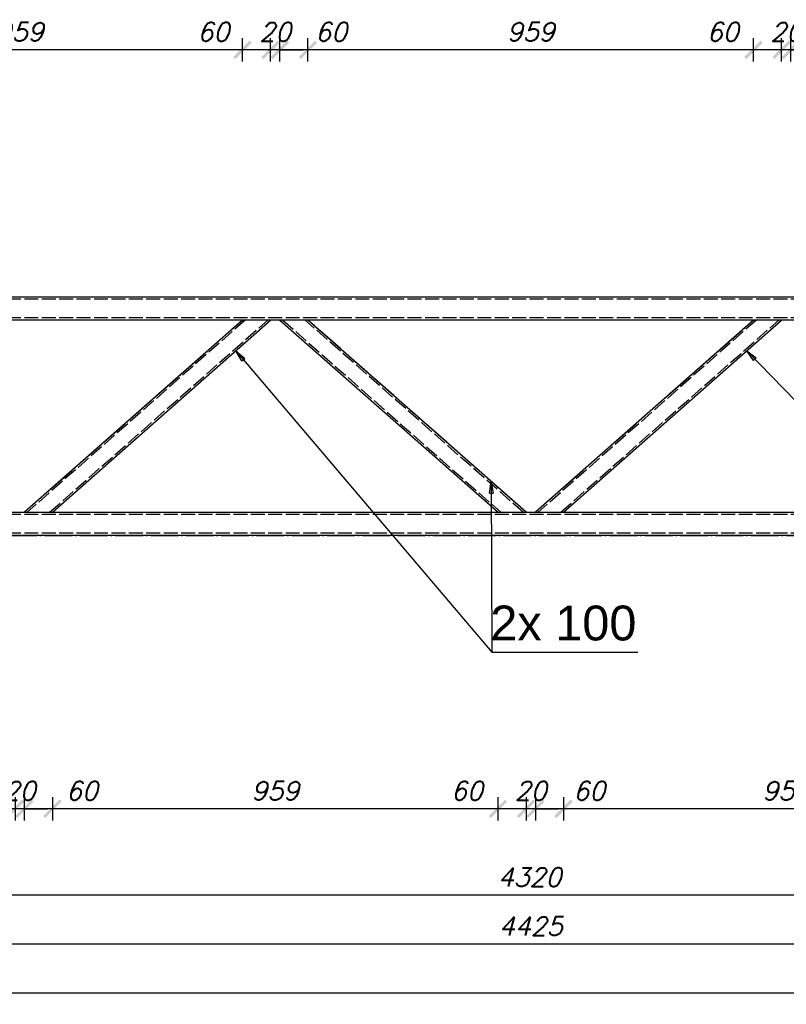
# Model space of a CAD drawing. Header units: millimetres. Extents: x 1814 to 94182, y 11562 to 49454.
# Tile 328 of 656: x 25629 to 25794, y 20977 to 21189. Entities that reach past the tile are written whole.
import ezdxf

# ---------------------------------------------------------------- set-up
doc = ezdxf.new("R2010")
doc.units = ezdxf.units.MM
doc.linetypes.add('ACAD_ISO02W100', pattern=[15, 12, -3])
doc.linetypes.add('ACAD_ISO04W100', pattern=[30, 24, -3, 0, -3])
doc.layers.add('wymiar', color=135, linetype='Continuous', lineweight=9)
doc.styles.add('ARIAL', font='arial.ttf')
doc.styles.add('WYMIARY', font='simplex.shx', dxfattribs={"oblique": 15})
doc.dimstyles.new('1-25', dxfattribs={"dimscale": 25, "dimtxt": 0.16, "dimasz": 0.2, "dimexe": 0.1, "dimexo": 0.1, "dimgap": 0.075, "dimtad": 1, "dimdec": 0, "dimlfac": 10, "dimrnd": 0.01, "dimzin": 9, "dimtxsty": 'WYMIARY', "dimblk": 'ARCHTICK', "dimcen": 0.2, "dimdle": 0.15, "dimadec": 1, "dimazin": 1, "dimtfac": 1, "dimtdec": 0, "dimtix": 1, "dimtmove": 2, "dimatfit": 3, "dimldrblk": 'ARCHTICK', "dimfxl": 0, "dimarcsym": 0})

# ---------------------------------------------------------------- blocks, each defined once
blk = doc.blocks.new('_ARCHTICK')
at = {"color": 0, "linetype": 'ByBlock', "lineweight": -2}
blk.add_solid([(0.398, 0.309), (0.309, 0.398), (-0.309, -0.398), (-0.398, -0.309)], dxfattribs=at)
blk = doc.blocks.new('*D2476')
at = {"layer": 'Defpoints', "color": 0}
for p in [(25522.37, 21129.74), (25954.36, 21122.62), (25522.37, 21000.91)]:
    blk.add_point(p, dxfattribs=at)
at = {"layer": 'wymiar', "color": 0, "lineweight": -2}
for p, q in [((25522.37, 21003.41), (25522.37, 20998.41)), ((25954.36, 21003.41), (25954.36, 20998.41)), ((25958.11, 21000.91), (25518.62, 21000.91))]:
    blk.add_line(p, q, dxfattribs=at)
at = {"layer": 'wymiar', "color": 0, "lineweight": -2, "xscale": 5, "yscale": 5, "zscale": 5, "rotation": 180}
blk.add_blockref('_ARCHTICK', (25522.37, 21000.91), dxfattribs=at)
at = {"layer": 'wymiar', "color": 0, "lineweight": -2, "xscale": 5, "yscale": 5, "zscale": 5}
blk.add_blockref('_ARCHTICK', (25954.36, 21000.91), dxfattribs=at)
at = {"layer": 'wymiar', "color": 0, "insert": (25738.36, 21004.78), "char_height": 4, "attachment_point": 5, "style": 'WYMIARY'}
blk.add_mtext('4320', dxfattribs=at)
blk = doc.blocks.new('*D2483')
at = {"layer": 'Defpoints', "color": 0}
for p in [(25517.37, 21104.04), (25959.86, 21103.15), (25517.37, 20990.35)]:
    blk.add_point(p, dxfattribs=at)
at = {"layer": 'wymiar', "color": 0, "lineweight": -2}
for p, q in [((25517.37, 20992.85), (25517.37, 20987.85)), ((25959.86, 20992.85), (25959.86, 20987.85)), ((25963.61, 20990.35), (25513.62, 20990.35))]:
    blk.add_line(p, q, dxfattribs=at)
at = {"layer": 'wymiar', "color": 0, "lineweight": -2, "xscale": 5, "yscale": 5, "zscale": 5, "rotation": 180}
blk.add_blockref('_ARCHTICK', (25517.37, 20990.35), dxfattribs=at)
at = {"layer": 'wymiar', "color": 0, "lineweight": -2, "xscale": 5, "yscale": 5, "zscale": 5}
blk.add_blockref('_ARCHTICK', (25959.86, 20990.35), dxfattribs=at)
at = {"layer": 'wymiar', "color": 0, "insert": (25738.61, 20994.22), "char_height": 4, "attachment_point": 5, "style": 'WYMIARY'}
blk.add_mtext('4425', dxfattribs=at)
blk = doc.blocks.new('*D2485')
at = {"layer": 'Defpoints', "color": 0}
for p in [(25512.37, 21104.04), (26582.34, 21104.04), (26582.34, 20979.9)]:
    blk.add_point(p, dxfattribs=at)
at = {"layer": 'wymiar', "color": 0, "lineweight": -2}
for p, q in [((25512.37, 20982.4), (25512.37, 20977.4)), ((26582.34, 20982.4), (26582.34, 20977.4)), ((25508.62, 20979.9), (26586.09, 20979.9))]:
    blk.add_line(p, q, dxfattribs=at)
at = {"layer": 'wymiar', "color": 0, "lineweight": -2, "xscale": 5, "yscale": 5, "zscale": 5, "rotation": 180}
blk.add_blockref('_ARCHTICK', (25512.37, 20979.9), dxfattribs=at)
at = {"layer": 'wymiar', "color": 0, "lineweight": -2, "xscale": 5, "yscale": 5, "zscale": 5}
blk.add_blockref('_ARCHTICK', (26582.34, 20979.9), dxfattribs=at)
at = {"layer": 'wymiar', "color": 0, "insert": (26047.35, 20983.78), "char_height": 4, "attachment_point": 5, "style": 'WYMIARY'}
blk.add_mtext('10700', dxfattribs=at)
blk = doc.blocks.new('*D2515')
at = {"layer": 'Defpoints', "color": 0}
for p in [(25794.61, 21182.92), (25794.61, 21124.74), (25800.66, 21124.74)]:
    blk.add_point(p, dxfattribs=at)
at = {"layer": 'wymiar', "color": 0, "lineweight": -2}
for p, q in [((25794.61, 21180.42), (25794.61, 21185.42)), ((25800.66, 21180.42), (25800.66, 21185.42)), ((25804.41, 21182.92), (25790.86, 21182.92))]:
    blk.add_line(p, q, dxfattribs=at)
at = {"layer": 'wymiar', "color": 0, "lineweight": -2, "xscale": 5, "yscale": 5, "zscale": 5, "rotation": 180}
blk.add_blockref('_ARCHTICK', (25794.61, 21182.92), dxfattribs=at)
at = {"layer": 'wymiar', "color": 0, "lineweight": -2, "xscale": 5, "yscale": 5, "zscale": 5}
blk.add_blockref('_ARCHTICK', (25800.66, 21182.92), dxfattribs=at)
at = {"layer": 'wymiar', "color": 0, "insert": (25805.69, 21186.79), "char_height": 4, "attachment_point": 5, "style": 'WYMIARY'}
blk.add_mtext('60', dxfattribs=at)
blk = doc.blocks.new('*D2516')
at = {"layer": 'Defpoints', "color": 0}
for p in [(25792.61, 21182.92), (25792.61, 21124.74), (25794.61, 21124.74)]:
    blk.add_point(p, dxfattribs=at)
at = {"layer": 'wymiar', "color": 0, "lineweight": -2}
for p, q in [((25792.61, 21180.42), (25792.61, 21185.42)), ((25794.61, 21180.42), (25794.61, 21185.42)), ((25792.61, 21182.92), (25787.61, 21182.92)), ((25794.61, 21182.92), (25792.61, 21182.92)), ((25794.61, 21182.92), (25799.61, 21182.92))]:
    blk.add_line(p, q, dxfattribs=at)
at = {"layer": 'wymiar', "color": 0, "lineweight": -2, "xscale": 5, "yscale": 5, "zscale": 5}
blk.add_blockref('_ARCHTICK', (25792.61, 21182.92), dxfattribs=at)
at = {"layer": 'wymiar', "color": 0, "lineweight": -2, "xscale": 5, "yscale": 5, "zscale": 5, "rotation": 180}
blk.add_blockref('_ARCHTICK', (25794.61, 21182.92), dxfattribs=at)
at = {"layer": 'wymiar', "color": 0, "insert": (25793.61, 21186.79), "char_height": 4, "attachment_point": 5, "style": 'WYMIARY'}
blk.add_mtext('20', dxfattribs=at)
blk = doc.blocks.new('*D2517')
at = {"layer": 'Defpoints', "color": 0}
for p in [(25786.56, 21182.92), (25786.56, 21124.74), (25792.61, 21124.74)]:
    blk.add_point(p, dxfattribs=at)
at = {"layer": 'wymiar', "color": 0, "lineweight": -2}
for p, q in [((25786.56, 21180.42), (25786.56, 21185.42)), ((25792.61, 21180.42), (25792.61, 21185.42)), ((25796.36, 21182.92), (25782.81, 21182.92))]:
    blk.add_line(p, q, dxfattribs=at)
at = {"layer": 'wymiar', "color": 0, "lineweight": -2, "xscale": 5, "yscale": 5, "zscale": 5, "rotation": 180}
blk.add_blockref('_ARCHTICK', (25786.56, 21182.92), dxfattribs=at)
at = {"layer": 'wymiar', "color": 0, "lineweight": -2, "xscale": 5, "yscale": 5, "zscale": 5}
blk.add_blockref('_ARCHTICK', (25792.61, 21182.92), dxfattribs=at)
at = {"layer": 'wymiar', "color": 0, "insert": (25779.94, 21186.79), "char_height": 4, "attachment_point": 5, "style": 'WYMIARY'}
blk.add_mtext('60', dxfattribs=at)
blk = doc.blocks.new('*D2518')
at = {"layer": 'Defpoints', "color": 0}
for p in [(25690.66, 21182.92), (25690.66, 21124.74), (25786.56, 21124.74)]:
    blk.add_point(p, dxfattribs=at)
at = {"layer": 'wymiar', "color": 0, "lineweight": -2}
for p, q in [((25690.66, 21180.42), (25690.66, 21185.42)), ((25786.56, 21180.42), (25786.56, 21185.42)), ((25790.31, 21182.92), (25686.91, 21182.92))]:
    blk.add_line(p, q, dxfattribs=at)
at = {"layer": 'wymiar', "color": 0, "lineweight": -2, "xscale": 5, "yscale": 5, "zscale": 5, "rotation": 180}
blk.add_blockref('_ARCHTICK', (25690.66, 21182.92), dxfattribs=at)
at = {"layer": 'wymiar', "color": 0, "lineweight": -2, "xscale": 5, "yscale": 5, "zscale": 5}
blk.add_blockref('_ARCHTICK', (25786.56, 21182.92), dxfattribs=at)
at = {"layer": 'wymiar', "color": 0, "insert": (25738.61, 21186.79), "char_height": 4, "attachment_point": 5, "style": 'WYMIARY'}
blk.add_mtext('959', dxfattribs=at)
blk = doc.blocks.new('*D2519')
at = {"layer": 'Defpoints', "color": 0}
for p in [(25684.61, 21182.92), (25684.61, 21124.74), (25690.66, 21124.74)]:
    blk.add_point(p, dxfattribs=at)
at = {"layer": 'wymiar', "color": 0, "lineweight": -2}
for p, q in [((25684.61, 21180.42), (25684.61, 21185.42)), ((25690.66, 21180.42), (25690.66, 21185.42)), ((25694.41, 21182.92), (25680.86, 21182.92))]:
    blk.add_line(p, q, dxfattribs=at)
at = {"layer": 'wymiar', "color": 0, "lineweight": -2, "xscale": 5, "yscale": 5, "zscale": 5, "rotation": 180}
blk.add_blockref('_ARCHTICK', (25684.61, 21182.92), dxfattribs=at)
at = {"layer": 'wymiar', "color": 0, "lineweight": -2, "xscale": 5, "yscale": 5, "zscale": 5}
blk.add_blockref('_ARCHTICK', (25690.66, 21182.92), dxfattribs=at)
at = {"layer": 'wymiar', "color": 0, "insert": (25695.65, 21186.79), "char_height": 4, "attachment_point": 5, "style": 'WYMIARY'}
blk.add_mtext('60', dxfattribs=at)
blk = doc.blocks.new('*D2520')
at = {"layer": 'Defpoints', "color": 0}
for p in [(25682.61, 21182.92), (25682.61, 21124.74), (25684.61, 21124.74)]:
    blk.add_point(p, dxfattribs=at)
at = {"layer": 'wymiar', "color": 0, "lineweight": -2}
for p, q in [((25682.61, 21180.42), (25682.61, 21185.42)), ((25684.61, 21180.42), (25684.61, 21185.42)), ((25682.61, 21182.92), (25677.61, 21182.92)), ((25684.61, 21182.92), (25682.61, 21182.92)), ((25684.61, 21182.92), (25689.61, 21182.92))]:
    blk.add_line(p, q, dxfattribs=at)
at = {"layer": 'wymiar', "color": 0, "lineweight": -2, "xscale": 5, "yscale": 5, "zscale": 5}
blk.add_blockref('_ARCHTICK', (25682.61, 21182.92), dxfattribs=at)
at = {"layer": 'wymiar', "color": 0, "lineweight": -2, "xscale": 5, "yscale": 5, "zscale": 5, "rotation": 180}
blk.add_blockref('_ARCHTICK', (25684.61, 21182.92), dxfattribs=at)
at = {"layer": 'wymiar', "color": 0, "insert": (25683.61, 21186.79), "char_height": 4, "attachment_point": 5, "style": 'WYMIARY'}
blk.add_mtext('20', dxfattribs=at)
blk = doc.blocks.new('*D2521')
at = {"layer": 'Defpoints', "color": 0}
for p in [(25676.56, 21182.92), (25676.56, 21124.74), (25682.61, 21124.74)]:
    blk.add_point(p, dxfattribs=at)
at = {"layer": 'wymiar', "color": 0, "lineweight": -2}
for p, q in [((25676.56, 21180.42), (25676.56, 21185.42)), ((25682.61, 21180.42), (25682.61, 21185.42)), ((25686.36, 21182.92), (25672.81, 21182.92))]:
    blk.add_line(p, q, dxfattribs=at)
at = {"layer": 'wymiar', "color": 0, "lineweight": -2, "xscale": 5, "yscale": 5, "zscale": 5, "rotation": 180}
blk.add_blockref('_ARCHTICK', (25676.56, 21182.92), dxfattribs=at)
at = {"layer": 'wymiar', "color": 0, "lineweight": -2, "xscale": 5, "yscale": 5, "zscale": 5}
blk.add_blockref('_ARCHTICK', (25682.61, 21182.92), dxfattribs=at)
at = {"layer": 'wymiar', "color": 0, "insert": (25670.3, 21186.79), "char_height": 4, "attachment_point": 5, "style": 'WYMIARY'}
blk.add_mtext('60', dxfattribs=at)
blk = doc.blocks.new('*D2522')
at = {"layer": 'Defpoints', "color": 0}
for p in [(25580.66, 21182.92), (25580.66, 21124.74), (25676.56, 21124.74)]:
    blk.add_point(p, dxfattribs=at)
at = {"layer": 'wymiar', "color": 0, "lineweight": -2}
for p, q in [((25580.66, 21180.42), (25580.66, 21185.42)), ((25676.56, 21180.42), (25676.56, 21185.42)), ((25680.31, 21182.92), (25576.91, 21182.92))]:
    blk.add_line(p, q, dxfattribs=at)
at = {"layer": 'wymiar', "color": 0, "lineweight": -2, "xscale": 5, "yscale": 5, "zscale": 5, "rotation": 180}
blk.add_blockref('_ARCHTICK', (25580.66, 21182.92), dxfattribs=at)
at = {"layer": 'wymiar', "color": 0, "lineweight": -2, "xscale": 5, "yscale": 5, "zscale": 5}
blk.add_blockref('_ARCHTICK', (25676.56, 21182.92), dxfattribs=at)
at = {"layer": 'wymiar', "color": 0, "insert": (25628.61, 21186.79), "char_height": 4, "attachment_point": 5, "style": 'WYMIARY'}
blk.add_mtext('959', dxfattribs=at)
blk = doc.blocks.new('*D2558')
at = {"layer": 'Defpoints', "color": 0}
for p in [(25745.66, 21083.34), (25841.56, 21083.34), (25745.66, 21019.5)]:
    blk.add_point(p, dxfattribs=at)
at = {"layer": 'wymiar', "color": 0, "lineweight": -2}
for p, q in [((25745.66, 21022), (25745.66, 21017)), ((25841.56, 21022), (25841.56, 21017)), ((25845.31, 21019.5), (25741.91, 21019.5))]:
    blk.add_line(p, q, dxfattribs=at)
at = {"layer": 'wymiar', "color": 0, "lineweight": -2, "xscale": 5, "yscale": 5, "zscale": 5, "rotation": 180}
blk.add_blockref('_ARCHTICK', (25745.66, 21019.5), dxfattribs=at)
at = {"layer": 'wymiar', "color": 0, "lineweight": -2, "xscale": 5, "yscale": 5, "zscale": 5}
blk.add_blockref('_ARCHTICK', (25841.56, 21019.5), dxfattribs=at)
at = {"layer": 'wymiar', "color": 0, "insert": (25793.61, 21023.38), "char_height": 4, "attachment_point": 5, "style": 'WYMIARY'}
blk.add_mtext('959', dxfattribs=at)
blk = doc.blocks.new('*D2559')
at = {"layer": 'Defpoints', "color": 0}
for p in [(25739.61, 21083.34), (25745.66, 21083.34), (25739.61, 21019.5)]:
    blk.add_point(p, dxfattribs=at)
at = {"layer": 'wymiar', "color": 0, "lineweight": -2}
for p, q in [((25739.61, 21022), (25739.61, 21017)), ((25745.66, 21022), (25745.66, 21017)), ((25749.41, 21019.5), (25735.86, 21019.5))]:
    blk.add_line(p, q, dxfattribs=at)
at = {"layer": 'wymiar', "color": 0, "lineweight": -2, "xscale": 5, "yscale": 5, "zscale": 5, "rotation": 180}
blk.add_blockref('_ARCHTICK', (25739.61, 21019.5), dxfattribs=at)
at = {"layer": 'wymiar', "color": 0, "lineweight": -2, "xscale": 5, "yscale": 5, "zscale": 5}
blk.add_blockref('_ARCHTICK', (25745.66, 21019.5), dxfattribs=at)
at = {"layer": 'wymiar', "color": 0, "insert": (25751.2, 21023.38), "char_height": 4, "attachment_point": 5, "style": 'WYMIARY'}
blk.add_mtext('60', dxfattribs=at)
blk = doc.blocks.new('*D2560')
at = {"layer": 'Defpoints', "color": 0}
for p in [(25737.61, 21083.34), (25739.61, 21083.34), (25737.61, 21019.5)]:
    blk.add_point(p, dxfattribs=at)
at = {"layer": 'wymiar', "color": 0, "lineweight": -2}
for p, q in [((25737.61, 21022), (25737.61, 21017)), ((25739.61, 21022), (25739.61, 21017)), ((25737.61, 21019.5), (25732.61, 21019.5)), ((25739.61, 21019.5), (25737.61, 21019.5)), ((25739.61, 21019.5), (25744.61, 21019.5))]:
    blk.add_line(p, q, dxfattribs=at)
at = {"layer": 'wymiar', "color": 0, "lineweight": -2, "xscale": 5, "yscale": 5, "zscale": 5}
blk.add_blockref('_ARCHTICK', (25737.61, 21019.5), dxfattribs=at)
at = {"layer": 'wymiar', "color": 0, "lineweight": -2, "xscale": 5, "yscale": 5, "zscale": 5, "rotation": 180}
blk.add_blockref('_ARCHTICK', (25739.61, 21019.5), dxfattribs=at)
at = {"layer": 'wymiar', "color": 0, "insert": (25738.61, 21023.38), "char_height": 4, "attachment_point": 5, "style": 'WYMIARY'}
blk.add_mtext('20', dxfattribs=at)
blk = doc.blocks.new('*D2561')
at = {"layer": 'Defpoints', "color": 0}
for p in [(25731.56, 21083.34), (25737.61, 21083.34), (25731.56, 21019.5)]:
    blk.add_point(p, dxfattribs=at)
at = {"layer": 'wymiar', "color": 0, "lineweight": -2}
for p, q in [((25731.56, 21022), (25731.56, 21017)), ((25737.61, 21022), (25737.61, 21017)), ((25741.36, 21019.5), (25727.81, 21019.5))]:
    blk.add_line(p, q, dxfattribs=at)
at = {"layer": 'wymiar', "color": 0, "lineweight": -2, "xscale": 5, "yscale": 5, "zscale": 5, "rotation": 180}
blk.add_blockref('_ARCHTICK', (25731.56, 21019.5), dxfattribs=at)
at = {"layer": 'wymiar', "color": 0, "lineweight": -2, "xscale": 5, "yscale": 5, "zscale": 5}
blk.add_blockref('_ARCHTICK', (25737.61, 21019.5), dxfattribs=at)
at = {"layer": 'wymiar', "color": 0, "insert": (25724.87, 21023.38), "char_height": 4, "attachment_point": 5, "style": 'WYMIARY'}
blk.add_mtext('60', dxfattribs=at)
blk = doc.blocks.new('*D2562')
at = {"layer": 'Defpoints', "color": 0}
for p in [(25635.66, 21083.34), (25731.56, 21083.34), (25635.66, 21019.5)]:
    blk.add_point(p, dxfattribs=at)
at = {"layer": 'wymiar', "color": 0, "lineweight": -2}
for p, q in [((25635.66, 21022), (25635.66, 21017)), ((25731.56, 21022), (25731.56, 21017)), ((25735.31, 21019.5), (25631.91, 21019.5))]:
    blk.add_line(p, q, dxfattribs=at)
at = {"layer": 'wymiar', "color": 0, "lineweight": -2, "xscale": 5, "yscale": 5, "zscale": 5, "rotation": 180}
blk.add_blockref('_ARCHTICK', (25635.66, 21019.5), dxfattribs=at)
at = {"layer": 'wymiar', "color": 0, "lineweight": -2, "xscale": 5, "yscale": 5, "zscale": 5}
blk.add_blockref('_ARCHTICK', (25731.56, 21019.5), dxfattribs=at)
at = {"layer": 'wymiar', "color": 0, "insert": (25683.61, 21023.38), "char_height": 4, "attachment_point": 5, "style": 'WYMIARY'}
blk.add_mtext('959', dxfattribs=at)
blk = doc.blocks.new('*D2563')
at = {"layer": 'Defpoints', "color": 0}
for p in [(25629.61, 21083.34), (25635.66, 21083.34), (25629.61, 21019.5)]:
    blk.add_point(p, dxfattribs=at)
at = {"layer": 'wymiar', "color": 0, "lineweight": -2}
for p, q in [((25629.61, 21022), (25629.61, 21017)), ((25635.66, 21022), (25635.66, 21017)), ((25639.41, 21019.5), (25625.86, 21019.5))]:
    blk.add_line(p, q, dxfattribs=at)
at = {"layer": 'wymiar', "color": 0, "lineweight": -2, "xscale": 5, "yscale": 5, "zscale": 5, "rotation": 180}
blk.add_blockref('_ARCHTICK', (25629.61, 21019.5), dxfattribs=at)
at = {"layer": 'wymiar', "color": 0, "lineweight": -2, "xscale": 5, "yscale": 5, "zscale": 5}
blk.add_blockref('_ARCHTICK', (25635.66, 21019.5), dxfattribs=at)
at = {"layer": 'wymiar', "color": 0, "insert": (25642.01, 21023.38), "char_height": 4, "attachment_point": 5, "style": 'WYMIARY'}
blk.add_mtext('60', dxfattribs=at)
blk = doc.blocks.new('*D2564')
at = {"layer": 'Defpoints', "color": 0}
for p in [(25627.61, 21083.34), (25629.61, 21083.34), (25627.61, 21019.5)]:
    blk.add_point(p, dxfattribs=at)
at = {"layer": 'wymiar', "color": 0, "lineweight": -2}
for p, q in [((25627.61, 21022), (25627.61, 21017)), ((25629.61, 21022), (25629.61, 21017)), ((25627.61, 21019.5), (25622.61, 21019.5)), ((25629.61, 21019.5), (25627.61, 21019.5)), ((25629.61, 21019.5), (25634.61, 21019.5))]:
    blk.add_line(p, q, dxfattribs=at)
at = {"layer": 'wymiar', "color": 0, "lineweight": -2, "xscale": 5, "yscale": 5, "zscale": 5}
blk.add_blockref('_ARCHTICK', (25627.61, 21019.5), dxfattribs=at)
at = {"layer": 'wymiar', "color": 0, "lineweight": -2, "xscale": 5, "yscale": 5, "zscale": 5, "rotation": 180}
blk.add_blockref('_ARCHTICK', (25629.61, 21019.5), dxfattribs=at)
at = {"layer": 'wymiar', "color": 0, "insert": (25628.61, 21023.38), "char_height": 4, "attachment_point": 5, "style": 'WYMIARY'}
blk.add_mtext('20', dxfattribs=at)
blk = doc.blocks.new('*D2565')
at = {"layer": 'Defpoints', "color": 0}
for p in [(25621.57, 21083.34), (25627.61, 21083.34), (25621.57, 21019.5)]:
    blk.add_point(p, dxfattribs=at)
at = {"layer": 'wymiar', "color": 0, "lineweight": -2}
for p, q in [((25621.57, 21022), (25621.57, 21017)), ((25627.61, 21022), (25627.61, 21017)), ((25631.36, 21019.5), (25617.82, 21019.5))]:
    blk.add_line(p, q, dxfattribs=at)
at = {"layer": 'wymiar', "color": 0, "lineweight": -2, "xscale": 5, "yscale": 5, "zscale": 5, "rotation": 180}
blk.add_blockref('_ARCHTICK', (25621.57, 21019.5), dxfattribs=at)
at = {"layer": 'wymiar', "color": 0, "lineweight": -2, "xscale": 5, "yscale": 5, "zscale": 5}
blk.add_blockref('_ARCHTICK', (25627.61, 21019.5), dxfattribs=at)
at = {"layer": 'wymiar', "color": 0, "insert": (25614.65, 21023.38), "char_height": 4, "attachment_point": 5, "style": 'WYMIARY'}
blk.add_mtext('60', dxfattribs=at)

msp = doc.modelspace()

# ---------------------------------------------------------------- linework, layer by layer
at = {"color": 10, "linetype": 'ACAD_ISO04W100', "ltscale": 0.25}
for p, q in [((25512.366, 21129.744), (26581.366, 21129.744)), ((25629.616, 21083.344), (25676.566, 21124.744)), ((25737.616, 21083.344), (25690.666, 21124.744)), ((25739.616, 21083.344), (25786.566, 21124.744)), ((25512.366, 21078.344), (26581.366, 21078.344))]:
    msp.add_line(p, q, dxfattribs=at)
at = {"color": 145, "linetype": 'Continuous', "ltscale": 0.25}
for p, q in [((25522.366, 21129.744), (25954.367, 21129.744)), ((25954.367, 21124.744), (25522.366, 21124.744)), ((25676.566, 21124.744), (25629.616, 21083.344)), ((25635.664, 21083.344), (25682.613, 21124.744)), ((25684.618, 21124.744), (25731.568, 21083.344)), ((25737.616, 21083.344), (25690.666, 21124.744)), ((25786.566, 21124.744), (25739.616, 21083.344)), ((25745.664, 21083.344), (25792.613, 21124.744)), ((25522.366, 21083.344), (25954.367, 21083.344)), ((25954.367, 21078.344), (25522.366, 21078.344))]:
    msp.add_line(p, q, dxfattribs=at)
at = {"color": 84, "linetype": 'ACAD_ISO02W100', "ltscale": 0.25}
for p, q in [((26581.366, 21129.244), (25512.366, 21129.244)), ((26581.366, 21125.244), (25512.366, 21125.244)), ((25677.17, 21124.744), (25630.221, 21083.344)), ((25635.059, 21083.344), (25682.009, 21124.744)), ((25685.223, 21124.744), (25732.172, 21083.344)), ((25737.011, 21083.344), (25690.061, 21124.744)), ((25787.17, 21124.744), (25740.221, 21083.344)), ((25745.059, 21083.344), (25792.009, 21124.744)), ((26581.366, 21082.844), (25512.366, 21082.844)), ((26581.366, 21078.844), (25512.366, 21078.844))]:
    msp.add_line(p, q, dxfattribs=at)
at = {"color": 0, "linetype": 'ByBlock', "lineweight": -2}
for p, q in [((25676.414, 21115.955, -2), (25675.113, 21118.13, -2)), ((25675.113, 21118.13, -2), (25677.049, 21116.494, -2)), ((25786.557, 21116.047, -2), (25785.113, 21118.13, -2)), ((25785.113, 21118.13, -2), (25787.154, 21116.628, -2)), ((25676.414, 21115.955, -2), (25677.049, 21116.494, -2)), ((25786.557, 21116.047, -2), (25787.154, 21116.628, -2)), ((25729.705, 21087.457, -2), (25730.115, 21089.958, -2)), ((25730.115, 21089.958, -2), (25730.538, 21087.459, -2)), ((25729.705, 21087.457, -2), (25730.538, 21087.459, -2))]:
    msp.add_line(p, q, dxfattribs=at)
at = {"color": 7}
for p, q in [((25675.113, 21118.13), (25730.213, 21053.258)), ((25785.113, 21118.13), (25844.465, 21057.088))]:
    msp.add_line(p, q, dxfattribs=at)
msp.add_lwpolyline([(25730.115, 21089.958), (25730.213, 21053.258), (25761.671, 21053.258)], dxfattribs=at)

# ---------------------------------------------------------------- texts
at = {"color": 7, "style": 'ARIAL'}
msp.add_text('2x 100', height=7.5, dxfattribs=at).set_placement((25729.906, 21055.758))

# ---------------------------------------------------------------- dimensions: what is measured, and where the dimension line sits
at = {"layer": 'wymiar'}
for base, p1, p2, picture, middle in [((25580.664, 21182.917), (25676.562, 21124.744), (25580.664, 21124.744), '*D2522', (25628.613, 21186.792)), ((25682.61, 21182.917), (25684.614, 21124.744), (25682.61, 21124.744), '*D2520', (25683.612, 21186.792)), ((25690.662, 21182.917), (25786.56, 21124.744), (25690.662, 21124.744), '*D2518', (25738.611, 21186.792)), ((25792.608, 21182.917), (25794.612, 21124.744), (25792.608, 21124.744), '*D2516', (25793.61, 21186.792)), ((25522.365, 21000.906), (25954.358, 21122.624), (25522.365, 21129.744), '*D2476', (25738.362, 21004.781)), ((26582.344, 20979.901), (25512.366, 21104.044), (26582.344, 21104.044), '*D2485', (26047.355, 20983.776)), ((25517.366, 20990.349), (25959.857, 21103.151), (25517.366, 21104.044), '*D2483', (25738.611, 20994.224)), ((25627.613, 21019.505), (25629.613, 21083.345), (25627.613, 21083.345), '*D2564', (25628.613, 21023.38)), ((25635.661, 21019.505), (25731.563, 21083.345), (25635.661, 21083.345), '*D2562', (25683.612, 21023.38)), ((25737.611, 21019.505), (25739.611, 21083.345), (25737.611, 21083.345), '*D2560', (25738.611, 21023.38)), ((25745.659, 21019.505), (25841.561, 21083.345), (25745.659, 21083.345), '*D2558', (25793.61, 21023.38))]:
    dim = msp.add_linear_dim(base=base, p1=p1, p2=p2, angle=180, dimstyle='1-25', dxfattribs=at)
    dim.commit()
    dim.dimension.update_dxf_attribs({"geometry": picture, "text_midpoint": middle})
for base, p1, p2, picture, middle in [((25676.562, 21182.917), (25682.61, 21124.744), (25676.562, 21124.744), '*D2521', (25670.296, 21186.792)), ((25684.614, 21182.917), (25690.662, 21124.744), (25684.614, 21124.744), '*D2519', (25695.654, 21186.792)), ((25786.56, 21182.917), (25792.608, 21124.744), (25786.56, 21124.744), '*D2517', (25779.94, 21186.792)), ((25794.612, 21182.917), (25800.66, 21124.744), (25794.612, 21124.744), '*D2515', (25805.687, 21186.792)), ((25621.566, 21019.505), (25627.613, 21083.345), (25621.566, 21083.345), '*D2565', (25614.648, 21023.38)), ((25629.613, 21019.505), (25635.661, 21083.345), (25629.613, 21083.345), '*D2563', (25642.007, 21023.38)), ((25731.563, 21019.505), (25737.611, 21083.345), (25731.563, 21083.345), '*D2561', (25724.867, 21023.38)), ((25739.611, 21019.505), (25745.659, 21083.345), (25739.611, 21083.345), '*D2559', (25751.2, 21023.38))]:
    dim = msp.add_linear_dim(base=base, p1=p1, p2=p2, angle=180, dimstyle='1-25', dxfattribs=at)
    dim.commit()
    dim.dimension.update_dxf_attribs({"geometry": picture, "text_midpoint": middle, "dimtype": 160})

doc.saveas('drawing.dxf')
